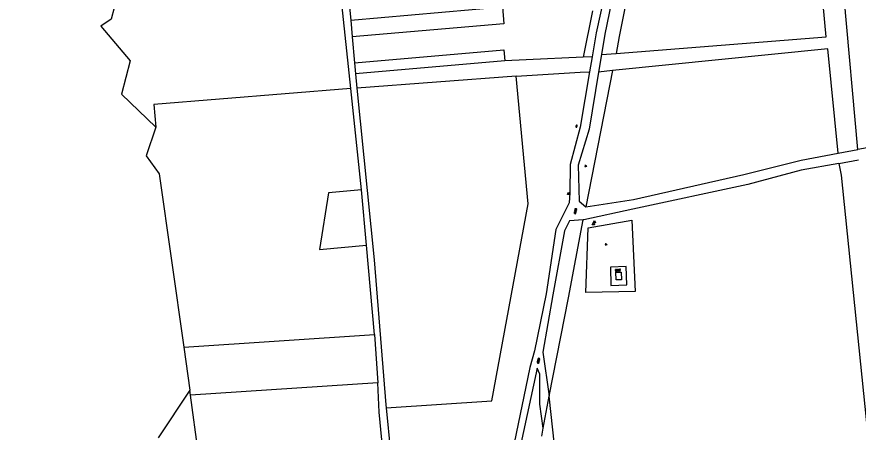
# Model space of a CAD drawing. Extents: x 126000 to 131009, y 393000 to 395500.
# Drawn here: x 128053.2 to 128386.6, y 394862.6 to 395027 of the extents above; entities that cross this region are included whole.
import ezdxf

# ---------------------------------------------------------------- set-up
doc = ezdxf.new("R2010")
doc.units = 0
for name, color, linetype in [('gg-afsc-draadraster', 7, 'Continuous'), ('gg-knt-onverhard', 7, 'Continuous'), ('gg-kwrk-betonelement', 7, 'Continuous'), ('gt-grn-groengrens', 7, 'Continuous'), ('gt-symb-brandkraan', 7, 'Continuous'), ('gt-symb-groenvak', 7, 'Continuous'), ('gt-symb-overige verharding', 7, 'Continuous'), ('gt-symb-waterafsluiter', 7, 'Continuous')]:
    doc.layers.add(name, color=color, linetype=linetype)

# ---------------------------------------------------------------- blocks, each defined once
blk = doc.blocks.new('gt0-GRVAK')
at = {"layer": 'gt-symb-groenvak'}
for p, q in [((-0.11, 0.19), (-0.23, 0.24)), ((-0.18, 0.15), (0.09, 0.15)), ((-0.09, 0.21), (-0.16, 0.32)), ((-0.05, 0.21), (-0.05, 0.39)), ((0, 0.21), (0.06, 0.32)), ((0.01, 0.19), (0.13, 0.24)), ((0.26, -0.05), (0.2, 0.06)), ((0.3, -0.05), (0.3, 0.13)), ((0.35, -0.05), (0.41, 0.06)), ((-0.25, -0.23), (-0.36, -0.18)), ((-0.32, -0.26), (-0.05, -0.26)), ((-0.23, -0.21), (-0.29, -0.1)), ((-0.18, -0.2), (-0.18, -0.02)), ((-0.14, -0.21), (-0.07, -0.1)), ((-0.12, -0.23), (0, -0.18)), ((0.24, -0.07), (0.12, -0.02)), ((0.17, -0.11), (0.44, -0.11)), ((0.37, -0.07), (0.49, -0.02))]:
    blk.add_line(p, q, dxfattribs=at)
blk = doc.blocks.new('gt0-WAFSL')
at = {"layer": 'gt-symb-waterafsluiter'}
for p, q in [((-0.5, -0.33), (0, 0.67)), ((0, 0.67), (0.5, -0.33)), ((0.5, -0.33), (-0.5, -0.33))]:
    blk.add_line(p, q, dxfattribs=at)
blk = doc.blocks.new('gt0-OVH')
at = {"layer": 'gt-symb-overige verharding'}
for points in [[(-0.97, 0.3), (-0.97, 0.31), (-0.96, 0.32), (-0.97, 0.33), (-0.97, 0.34), (-0.98, 0.35), (-0.99, 0.35), (-1, 0.36), (-1.01, 0.35), (-1.02, 0.35), (-1.03, 0.34), (-1.03, 0.33), (-1.04, 0.32), (-1.03, 0.31), (-1.03, 0.3), (-1.02, 0.29), (-1.01, 0.29), (-1, 0.28), (-0.99, 0.29), (-0.98, 0.29)], [(-0.87, 0.11), (-0.87, 0.12), (-0.86, 0.13), (-0.87, 0.14), (-0.87, 0.15), (-0.88, 0.16), (-0.89, 0.16), (-0.9, 0.16), (-0.91, 0.16), (-0.92, 0.16), (-0.93, 0.15), (-0.93, 0.14), (-0.94, 0.13), (-0.93, 0.12), (-0.93, 0.11), (-0.92, 0.1), (-0.91, 0.09), (-0.9, 0.09), (-0.89, 0.09), (-0.88, 0.1)], [(-0.77, 0.3), (-0.77, 0.31), (-0.76, 0.32), (-0.77, 0.33), (-0.77, 0.34), (-0.78, 0.35), (-0.79, 0.35), (-0.8, 0.36), (-0.81, 0.35), (-0.82, 0.35), (-0.83, 0.34), (-0.83, 0.33), (-0.84, 0.32), (-0.83, 0.31), (-0.83, 0.3), (-0.82, 0.29), (-0.81, 0.29), (-0.8, 0.28), (-0.79, 0.29), (-0.78, 0.29)], [(-0.67, 0.11), (-0.67, 0.12), (-0.66, 0.13), (-0.67, 0.14), (-0.67, 0.15), (-0.68, 0.16), (-0.69, 0.16), (-0.7, 0.16), (-0.71, 0.16), (-0.72, 0.16), (-0.73, 0.15), (-0.73, 0.14), (-0.74, 0.13), (-0.73, 0.12), (-0.73, 0.11), (-0.72, 0.1), (-0.71, 0.09), (-0.7, 0.09), (-0.69, 0.09), (-0.68, 0.1)], [(-0.57, 0.3), (-0.57, 0.31), (-0.56, 0.32), (-0.57, 0.33), (-0.57, 0.34), (-0.58, 0.35), (-0.59, 0.35), (-0.6, 0.36), (-0.61, 0.35), (-0.62, 0.35), (-0.63, 0.34), (-0.63, 0.33), (-0.64, 0.32), (-0.63, 0.31), (-0.63, 0.3), (-0.62, 0.29), (-0.61, 0.29), (-0.6, 0.28), (-0.59, 0.29), (-0.58, 0.29)], [(-0.47, 0.11), (-0.47, 0.12), (-0.46, 0.13), (-0.47, 0.14), (-0.47, 0.15), (-0.48, 0.16), (-0.49, 0.16), (-0.5, 0.16), (-0.51, 0.16), (-0.52, 0.16), (-0.53, 0.15), (-0.53, 0.14), (-0.54, 0.13), (-0.53, 0.12), (-0.53, 0.11), (-0.52, 0.1), (-0.51, 0.09), (-0.5, 0.09), (-0.49, 0.09), (-0.48, 0.1)], [(-0.37, 0.3), (-0.37, 0.31), (-0.36, 0.32), (-0.37, 0.33), (-0.37, 0.34), (-0.38, 0.35), (-0.39, 0.35), (-0.4, 0.36), (-0.41, 0.35), (-0.42, 0.35), (-0.43, 0.34), (-0.43, 0.33), (-0.44, 0.32), (-0.43, 0.31), (-0.43, 0.3), (-0.42, 0.29), (-0.41, 0.29), (-0.4, 0.28), (-0.39, 0.29), (-0.38, 0.29)], [(-0.27, 0.11), (-0.27, 0.12), (-0.26, 0.13), (-0.27, 0.14), (-0.27, 0.15), (-0.28, 0.16), (-0.29, 0.16), (-0.3, 0.16), (-0.31, 0.16), (-0.32, 0.16), (-0.33, 0.15), (-0.33, 0.14), (-0.34, 0.13), (-0.33, 0.12), (-0.33, 0.11), (-0.32, 0.1), (-0.31, 0.09), (-0.3, 0.09), (-0.29, 0.09), (-0.28, 0.1)], [(-0.17, 0.3), (-0.17, 0.31), (-0.16, 0.32), (-0.17, 0.33), (-0.17, 0.34), (-0.18, 0.35), (-0.19, 0.35), (-0.2, 0.36), (-0.21, 0.35), (-0.22, 0.35), (-0.23, 0.34), (-0.23, 0.33), (-0.24, 0.32), (-0.23, 0.31), (-0.23, 0.3), (-0.22, 0.29), (-0.21, 0.29), (-0.2, 0.28), (-0.19, 0.29), (-0.18, 0.29)], [(-0.07, 0.11), (-0.07, 0.12), (-0.06, 0.13), (-0.07, 0.14), (-0.07, 0.15), (-0.08, 0.16), (-0.09, 0.16), (-0.1, 0.16), (-0.11, 0.16), (-0.12, 0.16), (-0.13, 0.15), (-0.13, 0.14), (-0.14, 0.13), (-0.13, 0.12), (-0.13, 0.11), (-0.12, 0.1), (-0.11, 0.09), (-0.1, 0.09), (-0.09, 0.09), (-0.08, 0.1)], [(0.03, 0.3), (0.03, 0.31), (0.04, 0.32), (0.03, 0.33), (0.03, 0.34), (0.02, 0.35), (0.01, 0.35), (0, 0.36), (-0.01, 0.35), (-0.02, 0.35), (-0.03, 0.34), (-0.03, 0.33), (-0.04, 0.32), (-0.03, 0.31), (-0.03, 0.3), (-0.02, 0.29), (-0.01, 0.29), (0, 0.28), (0.01, 0.29), (0.02, 0.29)], [(0.13, 0.11), (0.13, 0.12), (0.14, 0.13), (0.13, 0.14), (0.13, 0.15), (0.12, 0.16), (0.11, 0.16), (0.1, 0.16), (0.09, 0.16), (0.08, 0.16), (0.07, 0.15), (0.07, 0.14), (0.06, 0.13), (0.07, 0.12), (0.07, 0.11), (0.08, 0.1), (0.09, 0.09), (0.1, 0.09), (0.11, 0.09), (0.12, 0.1)], [(0.23, 0.3), (0.23, 0.31), (0.24, 0.32), (0.23, 0.33), (0.23, 0.34), (0.22, 0.35), (0.21, 0.35), (0.2, 0.36), (0.19, 0.35), (0.18, 0.35), (0.17, 0.34), (0.17, 0.33), (0.16, 0.32), (0.17, 0.31), (0.17, 0.3), (0.18, 0.29), (0.19, 0.29), (0.2, 0.28), (0.21, 0.29), (0.22, 0.29)], [(0.33, 0.11), (0.33, 0.12), (0.34, 0.13), (0.33, 0.14), (0.33, 0.15), (0.32, 0.16), (0.31, 0.16), (0.3, 0.16), (0.29, 0.16), (0.28, 0.16), (0.27, 0.15), (0.27, 0.14), (0.26, 0.13), (0.27, 0.12), (0.27, 0.11), (0.28, 0.1), (0.29, 0.09), (0.3, 0.09), (0.31, 0.09), (0.32, 0.1)], [(0.43, 0.3), (0.43, 0.31), (0.44, 0.32), (0.43, 0.33), (0.43, 0.34), (0.42, 0.35), (0.41, 0.35), (0.4, 0.36), (0.39, 0.35), (0.38, 0.35), (0.37, 0.34), (0.37, 0.33), (0.36, 0.32), (0.37, 0.31), (0.37, 0.3), (0.38, 0.29), (0.39, 0.29), (0.4, 0.28), (0.41, 0.29), (0.42, 0.29)], [(0.53, 0.11), (0.53, 0.12), (0.54, 0.13), (0.53, 0.14), (0.53, 0.15), (0.52, 0.16), (0.51, 0.16), (0.5, 0.16), (0.49, 0.16), (0.48, 0.16), (0.47, 0.15), (0.47, 0.14), (0.46, 0.13), (0.47, 0.12), (0.47, 0.11), (0.48, 0.1), (0.49, 0.09), (0.5, 0.09), (0.51, 0.09), (0.52, 0.1)], [(0.63, 0.3), (0.63, 0.31), (0.64, 0.32), (0.63, 0.33), (0.63, 0.34), (0.62, 0.35), (0.61, 0.35), (0.6, 0.36), (0.59, 0.35), (0.58, 0.35), (0.57, 0.34), (0.57, 0.33), (0.56, 0.32), (0.57, 0.31), (0.57, 0.3), (0.58, 0.29), (0.59, 0.29), (0.6, 0.28), (0.61, 0.29), (0.62, 0.29)], [(0.73, 0.11), (0.73, 0.12), (0.74, 0.13), (0.73, 0.14), (0.73, 0.15), (0.72, 0.16), (0.71, 0.16), (0.7, 0.16), (0.69, 0.16), (0.68, 0.16), (0.67, 0.15), (0.67, 0.14), (0.66, 0.13), (0.67, 0.12), (0.67, 0.11), (0.68, 0.1), (0.69, 0.09), (0.7, 0.09), (0.71, 0.09), (0.72, 0.1)], [(0.83, 0.3), (0.83, 0.31), (0.84, 0.32), (0.83, 0.33), (0.83, 0.34), (0.82, 0.35), (0.81, 0.35), (0.8, 0.36), (0.79, 0.35), (0.78, 0.35), (0.77, 0.34), (0.77, 0.33), (0.76, 0.32), (0.77, 0.31), (0.77, 0.3), (0.78, 0.29), (0.79, 0.29), (0.8, 0.28), (0.81, 0.29), (0.82, 0.29)], [(0.93, 0.11), (0.93, 0.12), (0.94, 0.13), (0.93, 0.14), (0.93, 0.15), (0.92, 0.16), (0.91, 0.16), (0.9, 0.16), (0.89, 0.16), (0.88, 0.16), (0.87, 0.15), (0.87, 0.14), (0.86, 0.13), (0.87, 0.12), (0.87, 0.11), (0.88, 0.1), (0.89, 0.09), (0.9, 0.09), (0.91, 0.09), (0.92, 0.1)], [(1.03, 0.3), (1.03, 0.31), (1.04, 0.32), (1.03, 0.33), (1.03, 0.34), (1.02, 0.35), (1.01, 0.35), (1, 0.36), (0.99, 0.35), (0.98, 0.35), (0.97, 0.34), (0.97, 0.33), (0.96, 0.32), (0.97, 0.31), (0.97, 0.3), (0.98, 0.29), (0.99, 0.29), (1, 0.28), (1.01, 0.29), (1.02, 0.29)], [(-0.97, -0.14), (-0.97, -0.13), (-0.96, -0.12), (-0.97, -0.11), (-0.97, -0.1), (-0.98, -0.09), (-0.99, -0.09), (-1, -0.08), (-1.01, -0.09), (-1.02, -0.09), (-1.03, -0.1), (-1.03, -0.11), (-1.04, -0.12), (-1.03, -0.13), (-1.03, -0.14), (-1.02, -0.15), (-1.01, -0.15), (-1, -0.16), (-0.99, -0.15), (-0.98, -0.15)], [(-0.87, -0.33), (-0.87, -0.32), (-0.86, -0.31), (-0.87, -0.3), (-0.87, -0.29), (-0.88, -0.28), (-0.89, -0.28), (-0.9, -0.28), (-0.91, -0.28), (-0.92, -0.28), (-0.93, -0.29), (-0.93, -0.3), (-0.94, -0.31), (-0.93, -0.32), (-0.93, -0.33), (-0.92, -0.34), (-0.91, -0.35), (-0.9, -0.35), (-0.89, -0.35), (-0.88, -0.34)], [(-0.77, -0.14), (-0.77, -0.13), (-0.76, -0.12), (-0.77, -0.11), (-0.77, -0.1), (-0.78, -0.09), (-0.79, -0.09), (-0.8, -0.08), (-0.81, -0.09), (-0.82, -0.09), (-0.83, -0.1), (-0.83, -0.11), (-0.84, -0.12), (-0.83, -0.13), (-0.83, -0.14), (-0.82, -0.15), (-0.81, -0.15), (-0.8, -0.16), (-0.79, -0.15), (-0.78, -0.15)], [(-0.67, -0.33), (-0.67, -0.32), (-0.66, -0.31), (-0.67, -0.3), (-0.67, -0.29), (-0.68, -0.28), (-0.69, -0.28), (-0.7, -0.28), (-0.71, -0.28), (-0.72, -0.28), (-0.73, -0.29), (-0.73, -0.3), (-0.74, -0.31), (-0.73, -0.32), (-0.73, -0.33), (-0.72, -0.34), (-0.71, -0.35), (-0.7, -0.35), (-0.69, -0.35), (-0.68, -0.34)], [(-0.57, -0.14), (-0.57, -0.13), (-0.56, -0.12), (-0.57, -0.11), (-0.57, -0.1), (-0.58, -0.09), (-0.59, -0.09), (-0.6, -0.08), (-0.61, -0.09), (-0.62, -0.09), (-0.63, -0.1), (-0.63, -0.11), (-0.64, -0.12), (-0.63, -0.13), (-0.63, -0.14), (-0.62, -0.15), (-0.61, -0.15), (-0.6, -0.16), (-0.59, -0.15), (-0.58, -0.15)], [(-0.47, -0.33), (-0.47, -0.32), (-0.46, -0.31), (-0.47, -0.3), (-0.47, -0.29), (-0.48, -0.28), (-0.49, -0.28), (-0.5, -0.28), (-0.51, -0.28), (-0.52, -0.28), (-0.53, -0.29), (-0.53, -0.3), (-0.54, -0.31), (-0.53, -0.32), (-0.53, -0.33), (-0.52, -0.34), (-0.51, -0.35), (-0.5, -0.35), (-0.49, -0.35), (-0.48, -0.34)], [(-0.37, -0.14), (-0.37, -0.13), (-0.36, -0.12), (-0.37, -0.11), (-0.37, -0.1), (-0.38, -0.09), (-0.39, -0.09), (-0.4, -0.08), (-0.41, -0.09), (-0.42, -0.09), (-0.43, -0.1), (-0.43, -0.11), (-0.44, -0.12), (-0.43, -0.13), (-0.43, -0.14), (-0.42, -0.15), (-0.41, -0.15), (-0.4, -0.16), (-0.39, -0.15), (-0.38, -0.15)], [(-0.27, -0.33), (-0.27, -0.32), (-0.26, -0.31), (-0.27, -0.3), (-0.27, -0.29), (-0.28, -0.28), (-0.29, -0.28), (-0.3, -0.28), (-0.31, -0.28), (-0.32, -0.28), (-0.33, -0.29), (-0.33, -0.3), (-0.34, -0.31), (-0.33, -0.32), (-0.33, -0.33), (-0.32, -0.34), (-0.31, -0.35), (-0.3, -0.35), (-0.29, -0.35), (-0.28, -0.34)], [(-0.17, -0.14), (-0.17, -0.13), (-0.16, -0.12), (-0.17, -0.11), (-0.17, -0.1), (-0.18, -0.09), (-0.19, -0.09), (-0.2, -0.08), (-0.21, -0.09), (-0.22, -0.09), (-0.23, -0.1), (-0.23, -0.11), (-0.24, -0.12), (-0.23, -0.13), (-0.23, -0.14), (-0.22, -0.15), (-0.21, -0.15), (-0.2, -0.16), (-0.19, -0.15), (-0.18, -0.15)], [(-0.07, -0.33), (-0.07, -0.32), (-0.06, -0.31), (-0.07, -0.3), (-0.07, -0.29), (-0.08, -0.28), (-0.09, -0.28), (-0.1, -0.28), (-0.11, -0.28), (-0.12, -0.28), (-0.13, -0.29), (-0.13, -0.3), (-0.14, -0.31), (-0.13, -0.32), (-0.13, -0.33), (-0.12, -0.34), (-0.11, -0.35), (-0.1, -0.35), (-0.09, -0.35), (-0.08, -0.34)], [(0.03, -0.14), (0.03, -0.13), (0.04, -0.12), (0.03, -0.11), (0.03, -0.1), (0.02, -0.09), (0.01, -0.09), (0, -0.08), (-0.01, -0.09), (-0.02, -0.09), (-0.03, -0.1), (-0.03, -0.11), (-0.04, -0.12), (-0.03, -0.13), (-0.03, -0.14), (-0.02, -0.15), (-0.01, -0.15), (0, -0.16), (0.01, -0.15), (0.02, -0.15)], [(0.13, -0.33), (0.13, -0.32), (0.14, -0.31), (0.13, -0.3), (0.13, -0.29), (0.12, -0.28), (0.11, -0.28), (0.1, -0.28), (0.09, -0.28), (0.08, -0.28), (0.07, -0.29), (0.07, -0.3), (0.06, -0.31), (0.07, -0.32), (0.07, -0.33), (0.08, -0.34), (0.09, -0.35), (0.1, -0.35), (0.11, -0.35), (0.12, -0.34)], [(0.23, -0.14), (0.23, -0.13), (0.24, -0.12), (0.23, -0.11), (0.23, -0.1), (0.22, -0.09), (0.21, -0.09), (0.2, -0.08), (0.19, -0.09), (0.18, -0.09), (0.17, -0.1), (0.17, -0.11), (0.16, -0.12), (0.17, -0.13), (0.17, -0.14), (0.18, -0.15), (0.19, -0.15), (0.2, -0.16), (0.21, -0.15), (0.22, -0.15)], [(0.33, -0.33), (0.33, -0.32), (0.34, -0.31), (0.33, -0.3), (0.33, -0.29), (0.32, -0.28), (0.31, -0.28), (0.3, -0.28), (0.29, -0.28), (0.28, -0.28), (0.27, -0.29), (0.27, -0.3), (0.26, -0.31), (0.27, -0.32), (0.27, -0.33), (0.28, -0.34), (0.29, -0.35), (0.3, -0.35), (0.31, -0.35), (0.32, -0.34)], [(0.43, -0.14), (0.43, -0.13), (0.44, -0.12), (0.43, -0.11), (0.43, -0.1), (0.42, -0.09), (0.41, -0.09), (0.4, -0.08), (0.39, -0.09), (0.38, -0.09), (0.37, -0.1), (0.37, -0.11), (0.36, -0.12), (0.37, -0.13), (0.37, -0.14), (0.38, -0.15), (0.39, -0.15), (0.4, -0.16), (0.41, -0.15), (0.42, -0.15)], [(0.53, -0.33), (0.53, -0.32), (0.54, -0.31), (0.53, -0.3), (0.53, -0.29), (0.52, -0.28), (0.51, -0.28), (0.5, -0.28), (0.49, -0.28), (0.48, -0.28), (0.47, -0.29), (0.47, -0.3), (0.46, -0.31), (0.47, -0.32), (0.47, -0.33), (0.48, -0.34), (0.49, -0.35), (0.5, -0.35), (0.51, -0.35), (0.52, -0.34)], [(0.63, -0.14), (0.63, -0.13), (0.64, -0.12), (0.63, -0.11), (0.63, -0.1), (0.62, -0.09), (0.61, -0.09), (0.6, -0.08), (0.59, -0.09), (0.58, -0.09), (0.57, -0.1), (0.57, -0.11), (0.56, -0.12), (0.57, -0.13), (0.57, -0.14), (0.58, -0.15), (0.59, -0.15), (0.6, -0.16), (0.61, -0.15), (0.62, -0.15)], [(0.73, -0.33), (0.73, -0.32), (0.74, -0.31), (0.73, -0.3), (0.73, -0.29), (0.72, -0.28), (0.71, -0.28), (0.7, -0.28), (0.69, -0.28), (0.68, -0.28), (0.67, -0.29), (0.67, -0.3), (0.66, -0.31), (0.67, -0.32), (0.67, -0.33), (0.68, -0.34), (0.69, -0.35), (0.7, -0.35), (0.71, -0.35), (0.72, -0.34)], [(0.83, -0.14), (0.83, -0.13), (0.84, -0.12), (0.83, -0.11), (0.83, -0.1), (0.82, -0.09), (0.81, -0.09), (0.8, -0.08), (0.79, -0.09), (0.78, -0.09), (0.77, -0.1), (0.77, -0.11), (0.76, -0.12), (0.77, -0.13), (0.77, -0.14), (0.78, -0.15), (0.79, -0.15), (0.8, -0.16), (0.81, -0.15), (0.82, -0.15)], [(0.93, -0.33), (0.93, -0.32), (0.94, -0.31), (0.93, -0.3), (0.93, -0.29), (0.92, -0.28), (0.91, -0.28), (0.9, -0.28), (0.89, -0.28), (0.88, -0.28), (0.87, -0.29), (0.87, -0.3), (0.86, -0.31), (0.87, -0.32), (0.87, -0.33), (0.88, -0.34), (0.89, -0.35), (0.9, -0.35), (0.91, -0.35), (0.92, -0.34)], [(1.03, -0.14), (1.03, -0.13), (1.04, -0.12), (1.03, -0.11), (1.03, -0.1), (1.02, -0.09), (1.01, -0.09), (1, -0.08), (0.99, -0.09), (0.98, -0.09), (0.97, -0.1), (0.97, -0.11), (0.96, -0.12), (0.97, -0.13), (0.97, -0.14), (0.98, -0.15), (0.99, -0.15), (1, -0.16), (1.01, -0.15), (1.02, -0.15)]]:
    blk.add_lwpolyline(points, close=True, dxfattribs=at)
blk = doc.blocks.new('gt0-BR')
at = {"layer": 'gt-symb-brandkraan'}
for centre, radius, start, end in [((-0.24, 0), 0.206, 107.5669, 252.4331), ((0.6, -2.66), 3, 106.892, 107.5669), ((0, -0.69), 0.938, 73.108, 106.892), ((-0.6, -2.66), 3, 72.4331, 73.108), ((0.24, 0), 0.206, 287.567, 72.4331), ((0.6, 2.66), 3, 252.4331, 253.108), ((0, 0.69), 0.938, 253.108, 286.8921), ((-0.6, 2.66), 3, 286.8921, 287.567)]:
    blk.add_arc(centre, radius, start, end, dxfattribs=at)

msp = doc.modelspace()

# ---------------------------------------------------------------- linework, layer by layer
at = {"layer": 'gg-afsc-draadraster'}
for p, q in [((128289.22, 395005.69), (128278.68, 394951.76)), ((128261.81, 394864.13), (128264.15, 394876.84)), ((128261.24, 394861.03), (128261.81, 394864.13))]:
    msp.add_line(p, q, dxfattribs=at)
for points in [[(128309.42, 395106.81), (128300.76, 395063.58), (128291.93, 395019.26), (128290.64, 395012.51)], [(128264.15, 394876.84), (128271.8, 394915.74), (128277.65, 394946.6)], [(128279.66, 394943.49), (128296.91, 394946.55), (128298.17, 394918.25), (128278.66, 394917.83), (128279.66, 394943.49)]]:
    msp.add_lwpolyline(points, dxfattribs=at)
at = {"layer": 'gg-knt-onverhard'}
for p, q in [((128386.51, 394974.48), (128357.81, 395287.3)), ((128185.57, 394998.58), (128177.49, 395074.23)), ((128184.52, 395036.68), (128185.5, 395025.69)), ((128185.5, 395025.69), (128186.09, 395019.04)), ((128186.09, 395019.04), (128187, 395008.8)), ((128284.89, 395012.06), (128283.73, 395005.13)), ((128284.89, 395012.06), (128290.64, 395012.51)), ((128187, 395008.8), (128187.38, 395004.45)), ((128246.55, 395009.58), (128187.38, 395004.45)), ((128281.14, 395011.17), (128277.57, 395011.02)), ((128281.14, 395011.17), (128280.15, 395005.27)), ((128251.01, 395003.51), (128276.49, 395005.05)), ((128276.49, 395005.05), (128280.15, 395005.27)), ((128289.22, 395005.69), (128283.73, 395005.13)), ((128187.38, 395004.45), (128187.89, 394998.76)), ((128251.01, 395003.51), (128187.89, 394998.76)), ((128189.85, 394958.52), (128185.57, 394998.58)), ((128378.67, 394973.01), (128386.51, 394974.48)), ((128378.96, 394968.98), (128386.65, 394970.35)), ((128191.81, 394936.6), (128189.85, 394958.52)), ((128194.97, 394901.22), (128191.81, 394936.6)), ((128194.97, 394901.22), (128196.22, 394882.14)), ((128199.51, 394872.27), (128206.81, 394799.27))]:
    msp.add_line(p, q, dxfattribs=at)
for points in [[(128290.64, 395012.51), (128373.88, 395019.02), (128349.18, 395285.43)], [(128330.24, 395262.27), (128322.87, 395220.36), (128314.08, 395179.73), (128304.94, 395131.17), (128300.37, 395108.11), (128292.51, 395065.08), (128282.72, 395020.64), (128281.14, 395011.17)], [(128334.74, 395262.13), (128326.33, 395219.24), (128318, 395179.08), (128308.2, 395130.36), (128303.72, 395107.73), (128295.3, 395064.53), (128286.24, 395020.15), (128284.89, 395012.06)], [(128616.76, 395025.96), (128599.86, 395020.38), (128573, 395014.4), (128546.6, 395008.65), (128519.26, 395003.46), (128493.25, 394998.28), (128477.47, 394995.5), (128468.44, 394992.83), (128454.11, 394988.16), (128428.14, 394983.05), (128391.66, 394975.44), (128386.51, 394974.48)], [(128378.67, 394973.01), (128374.54, 395014.35), (128289.22, 395005.69)], [(128277.57, 395011.02), (128255.05, 395010.01), (128246.55, 395009.58)], [(128280.15, 395005.27), (128276.46, 394983.25), (128272.49, 394968.52), (128272.29, 394957.37), (128272.09, 394953.41), (128266.81, 394942.82), (128262.91, 394917.38), (128258.32, 394894.79), (128256.52, 394888.15), (128250.21, 394858.2)], [(128283.73, 395005.13), (128279.96, 394982.54), (128275.69, 394968.21), (128275.99, 394954.05), (128278.68, 394951.76)], [(128187.89, 394998.76), (128194.81, 394930.84), (128199.39, 394873.44), (128199.51, 394872.27)], [(128278.68, 394951.76), (128297.53, 394954.65), (128341.24, 394964.52), (128363.95, 394970.26), (128378.67, 394973.01)], [(128378.96, 394968.98), (128364, 394966.32), (128342.85, 394960.61), (128297.34, 394950.82), (128277.91, 394946.62), (128277.65, 394946.6)], [(128277.65, 394946.6), (128272.25, 394946.26), (128270.19, 394942.29), (128265.66, 394916.96), (128261.69, 394894.29), (128264.15, 394876.84)], [(128288.46, 394927.92), (128288.52, 394920.69), (128294.89, 394920.92), (128294.67, 394928.16), (128288.46, 394927.92)], [(128261.81, 394864.13), (128260.46, 394873.67), (128260.45, 394885.55), (128259.41, 394887.91), (128251.52, 394851.18), (128244.87, 394817.55), (128236.55, 394778.59), (128228.97, 394740.92)], [(128202.92, 394807.39), (128196.81, 394870.52), (128196.22, 394882.14)]]:
    msp.add_lwpolyline(points, dxfattribs=at)
at = {"layer": 'gg-kwrk-betonelement'}
msp.add_lwpolyline([(128290.52, 394925.89), (128292.66, 394925.98), (128292.75, 394922.93), (128290.69, 394922.83), (128290.52, 394925.89)], dxfattribs=at)
at = {"layer": 'gt-grn-groengrens'}
for p, q in [((128281.25, 395029.43), (128277.57, 395011.02)), ((128378.96, 394968.98), (128379.8, 394964.3)), ((128119.33, 394896.27), (128194.97, 394901.22)), ((128119.33, 394896.27), (128121.76, 394879.2)), ((128196.22, 394882.14), (128122.02, 394877.28)), ((128122.02, 394877.28), (128121.76, 394879.2)), ((128130.36, 394816.49), (128122.02, 394877.28))]:
    msp.add_line(p, q, dxfattribs=at)
for points in [[(128157.28, 395241.45), (128071.48, 395223.76), (128074.9, 395200.73), (128072.4, 395180.88), (128055.22, 395170.36), (128060.06, 395120.81), (128053.22, 395095.95), (128055.22, 395071.92), (128058.22, 395061.74), (128061.56, 395059.24), (128067.06, 395061.57), (128072.56, 395066.58), (128080.74, 395061.74), (128087.57, 395052.56), (128088.57, 395044.72), (128084.41, 395041.38), (128085.24, 395037.21), (128091.74, 395030.54), (128090.58, 395026.03), (128086.57, 395023.36), (128098.08, 395009.51), (128094.74, 394996.33), (128108.25, 394983.32)], [(128185.5, 395025.69), (128245.61, 395030.9), (128246.19, 395024.24), (128186.09, 395019.04)], [(128187, 395008.8), (128246.17, 395013.93), (128246.55, 395009.58)], [(128199.51, 394872.27), (128241.49, 394875.01), (128255.85, 394952.95), (128251.01, 395003.51)], [(128185.57, 394998.58), (128107.53, 394992.31), (128108.25, 394983.32)], [(128108.25, 394983.32), (128104.42, 394971.97), (128109.59, 394964.8), (128119.33, 394896.27)], [(128379.8, 394964.3), (128398.06, 394786.26), (128275.82, 394770.07), (128264.15, 394876.84)], [(128189.85, 394958.52), (128176.65, 394957.34), (128173.13, 394934.93), (128191.81, 394936.6)], [(128121.76, 394879.2), (128109.25, 394860.34)]]:
    msp.add_lwpolyline(points, dxfattribs=at)

# ---------------------------------------------------------------- block references
at = {"layer": 'gt-symb-brandkraan', "rotation": -99.71439759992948}
msp.add_blockref('gt0-BR', (128275.01, 394983.7), dxfattribs=at)
at = {"layer": 'gt-symb-groenvak'}
for p in [(128278.61, 394967.96), (128286.7, 394936.93)]:
    msp.add_blockref('gt0-GRVAK', p, dxfattribs=at)
at = {"layer": 'gt-symb-overige verharding'}
for p, rotation in [((128274.56, 394950.08), 78.40926316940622), ((128291.37, 394926.66), 2.6936110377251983), ((128259.91, 394890.82), -101.53462065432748)]:
    msp.add_blockref('gt0-OVH', p, dxfattribs=dict(at, rotation=rotation))
at = {"layer": 'gt-symb-waterafsluiter'}
for p in [(128271.87, 394956.96), (128281.66, 394945.04), (128282.04, 394945.76)]:
    msp.add_blockref('gt0-WAFSL', p, dxfattribs=at)

doc.saveas('drawing.dxf')
